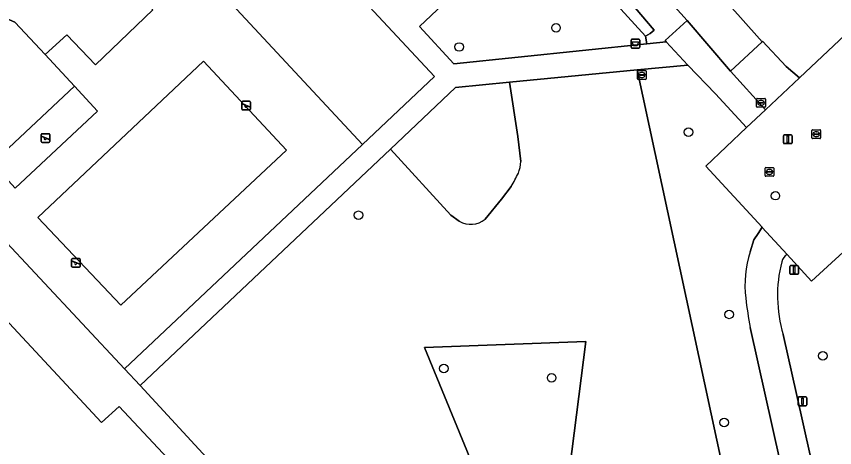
# Model space of a CAD drawing. Extents: x 157445 to 158888, y 383061 to 384688.
# Drawn here: x 158206.3 to 158299.9, y 384144.4 to 384193.7 of the extents above; entities that cross this region are included whole.
import ezdxf

# ---------------------------------------------------------------- set-up
doc = ezdxf.new("R2010")
doc.units = 0
for name, color, linetype in [('IMGEO_Afvalbak', 7, 'Continuous'), ('IMGEO_Berm_groen', 7, 'Continuous'), ('IMGEO_Boom', 7, 'Continuous'), ('IMGEO_Fietspad_gesloten', 7, 'Continuous'), ('IMGEO_Groenvoorziening', 7, 'Continuous'), ('IMGEO_Kolk', 7, 'Continuous'), ('IMGEO_Lichtmast', 7, 'Continuous'), ('IMGEO_Rijbaan_lokaal_gesloten', 7, 'Continuous'), ('IMGEO_Rijbaan_lokaal_open', 7, 'Continuous'), ('IMGEO_Rioolput', 7, 'Continuous'), ('IMGEO_Speelvoorziening', 7, 'Continuous'), ('IMGEO_Terreindeel_gesloten', 7, 'Continuous'), ('IMGEO_Terreindeel_open', 7, 'Continuous'), ('IMGEO_Voetpad_halfverhard', 7, 'Continuous'), ('IMGEO_Voetpad_open', 7, 'Continuous'), ('IMGEO_Waterloop', 7, 'Continuous')]:
    doc.layers.add(name, color=color, linetype=linetype)

msp = doc.modelspace()

# ---------------------------------------------------------------- linework, layer by layer
at = {"layer": 'IMGEO_Afvalbak'}
for p, q in [((158276.624, 384190.188), (158276.624, 384190.988)), ((158276.624, 384190.988), (158276.624, 384190.188)), ((158276.724, 384191.088), (158277.514, 384191.088)), ((158277.514, 384191.088), (158276.724, 384191.088)), ((158277.614, 384190.988), (158277.614, 384190.188)), ((158277.614, 384190.188), (158277.614, 384190.988)), ((158277.514, 384190.088), (158276.724, 384190.088)), ((158276.724, 384190.088), (158277.514, 384190.088))]:
    msp.add_line(p, q, dxfattribs=at)
msp.add_lwpolyline([(158276.767, 384190.802), (158277.471, 384190.802), (158277.322, 384190.332), (158276.916, 384190.332), (158276.767, 384190.802)], dxfattribs=at)
for centre, start, end in [((158276.724, 384190.988), 90, 180), ((158276.724, 384190.988), 90, 180), ((158277.514, 384190.988), 0, 90), ((158277.514, 384190.988), 360, 90), ((158276.724, 384190.188), 180, 270), ((158276.724, 384190.188), 180, 270), ((158277.514, 384190.188), 270, 0), ((158277.514, 384190.188), 270, 0)]:
    msp.add_arc(centre, 0.1, start, end, dxfattribs=at)
at = {"layer": 'IMGEO_Berm_groen'}
msp.add_lwpolyline([(158266.866, 384206.215), (158265.395, 384204.825), (158266.946, 384203.883), (158267.4, 384204.282), (158267.89, 384204.638), (158268.41, 384204.946), (158279.267, 384192.147), (158279.042, 384191.945), (158278.802, 384191.763), (158278.547, 384191.601), (158278.279, 384191.462), (158278.421, 384190.569), (158280.663, 384190.801), (158280.521, 384190.955), (158283.044, 384193.226), (158271.28, 384206.24)], dxfattribs=at)
at = {"layer": 'IMGEO_Boom'}
for centre in [(158268.037, 384192.408), (158256.955, 384190.207), (158283.212, 384180.458), (158293.146, 384173.204), (158245.418, 384170.968), (158287.862, 384159.637), (158298.568, 384154.899), (158255.198, 384153.454), (158267.538, 384152.377), (158287.291, 384147.273)]:
    msp.add_circle(centre, 0.489, dxfattribs=at)
at = {"layer": 'IMGEO_Fietspad_gesloten'}
for points in [[(158294.478, 384166.493), (158291.645, 384169.583), (158291.621, 384169.609), (158291.159, 384168.894), (158290.698, 384168.178), (158290.245, 384166.791)], [(158290.253, 384158.135), (158293.713, 384142.792), (158294.154, 384140.651)], [(158295.592, 384150.37), (158294.038, 384157.336)], [(158297.602, 384141.251), (158297.582, 384141.357), (158297.134, 384143.53), (158295.592, 384150.37)]]:
    msp.add_lwpolyline(points, dxfattribs=at)
for centre, radius, start, end in [((158302.892, 384162.929), 13.224, 163.01931, 186.28642), ((158295.348, 384165.233), 1.532, 124.62328, 164.26289), ((158308.959, 384161.788), 15.571, 165.64683, 196.61382), ((158355.191, 384169.647), 65.95, 187.11259, 190.05275)]:
    msp.add_arc(centre, radius, start, end, dxfattribs=at)
at = {"layer": 'IMGEO_Groenvoorziening'}
for points in [[(158210.961, 384233.073), (158206.501, 384228.988), (158207.073, 384228.386), (158179.584, 384202.305), (158179.126, 384202.806), (158175.565, 384199.432), (158179.831, 384194.875), (158207.292, 384220.529), (158245.873, 384179.05), (158254.137, 384186.825)], [(158207.292, 384220.529), (158179.831, 384194.875), (158218.641, 384153.427), (158245.873, 384179.05)], [(158212.912, 384185.732), (158215.572, 384182.88), (158206.138, 384174.082), (158203.478, 384176.934), (158200.978, 384174.468), (158194.113, 384181.775), (158189.649, 384193.367), (158194.689, 384198.137), (158197.973, 384196.671), (158203.191, 384201.545), (158209.716, 384207.588), (158221.89, 384194.46), (158215.31, 384188.184), (158212.058, 384191.602), (158209.555, 384189.332)], [(158266.946, 384203.883), (158265.395, 384204.825), (158265.273, 384204.709), (158259.085, 384198.859), (158252.416, 384192.554), (158256.358, 384188.288), (158278.421, 384190.569), (158278.279, 384191.462)], [(158227.682, 384188.585), (158237.195, 384178.42), (158218.232, 384160.693), (158208.719, 384170.719)], [(158218.02, 384149.105), (158216.008, 384147.281), (158201.903, 384162.403), (158198.18, 384158.752), (158198.223, 384158.731), (158200.542, 384156.405), (158187.12, 384143.926), (158206.764, 384122.45), (158225.807, 384140.801)], [(158252.967, 384155.85), (158261.887, 384134.226), (158268.79, 384135.581), (158271.435, 384156.549)], [(158271.435, 384156.549), (158268.79, 384135.581), (158261.887, 384134.226), (158252.967, 384155.85)]]:
    msp.add_lwpolyline(points, close=True, dxfattribs=at)
for points in [[(158291.865, 384197.191), (158290.738, 384198.258), (158284.608, 384205.032), (158279.121, 384204.787), (158289.143, 384193.59), (158291.628, 384190.813), (158291.684, 384190.865), (158294.393, 384187.993), (158295.91, 384186.683), (158306.323, 384196.495), (158309.09, 384193.47), (158316.857, 384200.577), (158326.695, 384209.516), (158335.942, 384217.902), (158349.549, 384230.327)], [(158290.245, 384166.791), (158290.698, 384168.178), (158291.159, 384168.894), (158291.621, 384169.609), (158285.183, 384176.59), (158289.844, 384180.998), (158286.306, 384184.862), (158283.112, 384188.147), (158277.339, 384187.589), (158287.867, 384138.71), (158262.983, 384119.107), (158266.834, 384114.92), (158282.101, 384127.103), (158291.288, 384134.399), (158292.656, 384135.486)], [(158256.958, 384170.278), (158256.003, 384170.993), (158249.078, 384178.538), (158220.449, 384151.507), (158228.948, 384142.27), (158255.668, 384113.345), (158262.298, 384118.568), (158262.983, 384119.107), (158287.867, 384138.71), (158277.339, 384187.589)], [(158277.339, 384187.589), (158262.706, 384186.175), (158263.659, 384179.968), (158264.011, 384177.101)], [(158262.706, 384186.175), (158256.534, 384185.578), (158249.078, 384178.538), (158256.003, 384170.993), (158256.958, 384170.278)], [(158264.011, 384177.101), (158263.659, 384179.968), (158262.706, 384186.175)], [(158262.92, 384174.247), (158261.814, 384172.814), (158259.934, 384170.507)], [(158259.934, 384170.507), (158261.814, 384172.814), (158262.92, 384174.247)], [(158308.741, 384153.81), (158305.602, 384161.527), (158303.754, 384166.024), (158302.747, 384168.446), (158297.28, 384163.438), (158294.478, 384166.493)], [(158294.154, 384140.651), (158293.713, 384142.792), (158290.253, 384158.135)], [(158294.038, 384157.336), (158295.592, 384150.37), (158297.134, 384143.53), (158297.582, 384141.357), (158297.602, 384141.251)]]:
    msp.add_lwpolyline(points, dxfattribs=at)
for centre, radius, start, end in [((158259.857, 384177.315), 4.159, 338.42197, 357.05571), ((158259.857, 384177.315), 4.159, 338.42197, 357.05571), ((158233.731, 384190.504), 33.411, 330.88349, 333.86076), ((158233.731, 384190.504), 33.411, 330.88349, 333.86076), ((158258.271, 384172.663), 2.723, 241.16377, 307.63658), ((158258.271, 384172.663), 2.723, 241.16377, 307.63658), ((158302.892, 384162.929), 13.224, 163.01931, 186.28642), ((158295.348, 384165.233), 1.532, 124.62328, 164.26289), ((158308.959, 384161.788), 15.571, 165.64683, 196.61382), ((158355.191, 384169.647), 65.95, 187.11259, 190.05275)]:
    msp.add_arc(centre, radius, start, end, dxfattribs=at)
at = {"layer": 'IMGEO_Kolk'}
for p, q in [((158290.999, 384183.398), (158290.999, 384184.25)), ((158291.074, 384184.324), (158291.926, 384184.324)), ((158291.487, 384184.104), (158291.512, 384184.104)), ((158292, 384184.25), (158292, 384183.398)), ((158291.926, 384183.324), (158291.074, 384183.324)), ((158291.258, 384183.818), (158291.258, 384183.83)), ((158291.696, 384183.781), (158291.298, 384183.781)), ((158291.301, 384183.867), (158291.699, 384183.867)), ((158291.51, 384183.544), (158291.485, 384183.544)), ((158291.742, 384183.83), (158291.742, 384183.818))]:
    msp.add_line(p, q, dxfattribs=at)
for points in [[(158290.999, 384183.398), (158290.999, 384184.25)], [(158291.074, 384184.324), (158291.926, 384184.324)], [(158292, 384184.25), (158292, 384183.398)], [(158291.926, 384183.324), (158291.074, 384183.324)]]:
    msp.add_lwpolyline(points, dxfattribs=at)
for centre, radius, start, end in [((158291.076, 384184.248), 0.0765, 91.55205, 178.44795), ((158291.076, 384184.248), 0.0765, 91.55205, 178.44795), ((158291.924, 384184.248), 0.0765, 1.55205, 88.44795), ((158291.924, 384184.248), 0.0765, 1.55205, 88.44795), ((158291.076, 384183.4), 0.0765, 181.55205, 268.44795), ((158291.076, 384183.4), 0.0765, 181.55205, 268.44795), ((158291.298, 384183.827), 0.0403, 85.87752, 175.75265), ((158291.295, 384183.817), 0.0366, 178.93798, 274.71019), ((158291.699, 384183.824), 0.043, 264.86636, 352.45326), ((158291.703, 384183.829), 0.0386, 1.73085, 96.63898), ((158291.924, 384183.4), 0.0765, 271.55205, 358.44795), ((158291.924, 384183.4), 0.0765, 271.55205, 358.44795)]:
    msp.add_arc(centre, radius, start, end, dxfattribs=at)
for centre, major_axis, ratio, start_param, end_param in [((158291.486, 384183.824), (-0.387, 0.002), 0.722429, 4.712389, 7.853982), ((158291.511, 384183.824), (-0.39, 0.002), 0.717154, 1.570796, 4.712389)]:
    msp.add_ellipse(centre, major_axis=major_axis, ratio=ratio, start_param=start_param, end_param=end_param, dxfattribs=at)
at = {"layer": 'IMGEO_Lichtmast'}
for p, q in [((158294.065, 384179.262), (158294.065, 384180.062)), ((158294.065, 384180.062), (158294.065, 384179.262)), ((158294.165, 384180.162), (158294.955, 384180.162)), ((158294.955, 384180.162), (158294.165, 384180.162)), ((158295.055, 384180.062), (158295.055, 384179.262)), ((158295.055, 384179.262), (158295.055, 384180.062)), ((158294.955, 384179.162), (158294.165, 384179.162)), ((158294.165, 384179.162), (158294.955, 384179.162)), ((158294.794, 384164.318), (158294.794, 384165.118)), ((158294.794, 384165.118), (158294.794, 384164.318)), ((158294.894, 384165.218), (158295.684, 384165.218)), ((158295.684, 384165.218), (158294.894, 384165.218)), ((158295.784, 384165.118), (158295.784, 384164.318)), ((158295.784, 384164.318), (158295.784, 384165.118)), ((158295.684, 384164.218), (158294.894, 384164.218)), ((158294.894, 384164.218), (158295.684, 384164.218)), ((158295.738, 384149.296), (158295.738, 384150.096)), ((158295.738, 384150.096), (158295.738, 384149.296)), ((158295.838, 384150.196), (158296.628, 384150.196)), ((158296.628, 384150.196), (158295.838, 384150.196)), ((158296.728, 384150.096), (158296.728, 384149.296)), ((158296.728, 384149.296), (158296.728, 384150.096)), ((158296.628, 384149.196), (158295.838, 384149.196)), ((158295.838, 384149.196), (158296.628, 384149.196))]:
    msp.add_line(p, q, dxfattribs=at)
for points in [[(158294.485, 384180.037), (158294.635, 384180.037), (158294.635, 384179.287), (158294.485, 384179.287), (158294.485, 384180.037)], [(158295.214, 384165.093), (158295.364, 384165.093), (158295.364, 384164.343), (158295.214, 384164.343), (158295.214, 384165.093)], [(158296.158, 384150.071), (158296.308, 384150.071), (158296.308, 384149.321), (158296.158, 384149.321), (158296.158, 384150.071)]]:
    msp.add_lwpolyline(points, dxfattribs=at)
for centre, start, end in [((158294.165, 384180.062), 90, 180), ((158294.165, 384180.062), 90, 180), ((158294.955, 384180.062), 0, 90), ((158294.955, 384180.062), 360, 90), ((158294.165, 384179.262), 180, 270), ((158294.165, 384179.262), 180, 270), ((158294.955, 384179.262), 270, 0), ((158294.955, 384179.262), 270, 0), ((158294.894, 384165.118), 90, 180), ((158294.894, 384165.118), 90, 180), ((158295.684, 384165.118), 0, 90), ((158295.684, 384165.118), 360, 90), ((158294.894, 384164.318), 180, 270), ((158294.894, 384164.318), 180, 270), ((158295.684, 384164.318), 270, 0), ((158295.684, 384164.318), 270, 0), ((158295.838, 384150.096), 90, 180), ((158295.838, 384150.096), 90, 180), ((158296.628, 384150.096), 0, 90), ((158296.628, 384150.096), 360, 90), ((158295.838, 384149.296), 180, 270), ((158295.838, 384149.296), 180, 270), ((158296.628, 384149.296), 270, 0), ((158296.628, 384149.296), 270, 0)]:
    msp.add_arc(centre, 0.1, start, end, dxfattribs=at)
at = {"layer": 'IMGEO_Rijbaan_lokaal_gesloten'}
msp.add_lwpolyline([(158197.375, 384285.381), (158206.769, 384277.026), (158208.671, 384275.214), (158214.234, 384269.678), (158219.665, 384264.011), (158231.032, 384251.516), (158232.405, 384250), (158238.774, 384243.034), (158264.87, 384213.48), (158271.28, 384206.24), (158283.044, 384193.226), (158288.015, 384187.452), (158291.628, 384190.813), (158289.143, 384193.59), (158279.121, 384204.787), (158263.171, 384222.609), (158239.084, 384250), (158234.691, 384254.879), (158224.557, 384266.133)], dxfattribs=at)
at = {"layer": 'IMGEO_Rijbaan_lokaal_open'}
msp.add_lwpolyline([(158294.393, 384187.993), (158291.684, 384190.865), (158291.628, 384190.813), (158288.015, 384187.452), (158292.002, 384183.039), (158295.91, 384186.683)], close=True, dxfattribs=at)
at = {"layer": 'IMGEO_Rioolput'}
for p, q in [((158277.358, 384186.581), (158277.358, 384187.433)), ((158277.433, 384187.507), (158278.285, 384187.507)), ((158277.617, 384187.001), (158277.617, 384187.013)), ((158278.055, 384186.964), (158277.657, 384186.964)), ((158277.66, 384187.05), (158278.058, 384187.05)), ((158277.846, 384187.287), (158277.871, 384187.287)), ((158278.101, 384187.013), (158278.101, 384187.001)), ((158278.359, 384187.433), (158278.359, 384186.581)), ((158278.285, 384186.507), (158277.433, 384186.507)), ((158277.869, 384186.727), (158277.844, 384186.727)), ((158297.326, 384179.816), (158297.326, 384180.668)), ((158297.401, 384180.742), (158298.253, 384180.742)), ((158297.628, 384180.285), (158298.026, 384180.285)), ((158297.814, 384180.522), (158297.839, 384180.522)), ((158298.327, 384180.668), (158298.327, 384179.816)), ((158298.253, 384179.742), (158297.401, 384179.742)), ((158297.585, 384180.236), (158297.585, 384180.248)), ((158298.023, 384180.199), (158297.625, 384180.199)), ((158297.837, 384179.962), (158297.812, 384179.962)), ((158298.069, 384180.248), (158298.069, 384180.236)), ((158291.962, 384175.5), (158291.962, 384176.352)), ((158292.037, 384176.426), (158292.889, 384176.426)), ((158292.221, 384175.92), (158292.221, 384175.932)), ((158292.659, 384175.883), (158292.261, 384175.883)), ((158292.264, 384175.969), (158292.662, 384175.969)), ((158292.473, 384175.646), (158292.448, 384175.646)), ((158292.45, 384176.206), (158292.475, 384176.206)), ((158292.705, 384175.932), (158292.705, 384175.92)), ((158292.963, 384176.352), (158292.963, 384175.5)), ((158292.889, 384175.426), (158292.037, 384175.426))]:
    msp.add_line(p, q, dxfattribs=at)
for points in [[(158277.358, 384186.581), (158277.358, 384187.433)], [(158277.433, 384187.507), (158278.285, 384187.507)], [(158278.359, 384187.433), (158278.359, 384186.581)], [(158278.285, 384186.507), (158277.433, 384186.507)], [(158297.326, 384179.816), (158297.326, 384180.668)], [(158297.401, 384180.742), (158298.253, 384180.742)], [(158298.327, 384180.668), (158298.327, 384179.816)], [(158298.253, 384179.742), (158297.401, 384179.742)], [(158291.962, 384175.5), (158291.962, 384176.352)], [(158292.037, 384176.426), (158292.889, 384176.426)], [(158292.963, 384176.352), (158292.963, 384175.5)], [(158292.889, 384175.426), (158292.037, 384175.426)]]:
    msp.add_lwpolyline(points, dxfattribs=at)
for centre, radius, start, end in [((158277.435, 384187.431), 0.0765, 91.55205, 178.44795), ((158277.435, 384187.431), 0.0765, 91.55205, 178.44795), ((158277.657, 384187.01), 0.0403, 85.87752, 175.75265), ((158277.654, 384187), 0.0366, 178.93798, 274.71019), ((158278.058, 384187.007), 0.043, 264.86636, 352.45326), ((158278.062, 384187.012), 0.0386, 1.73085, 96.63898), ((158278.283, 384187.431), 0.0765, 1.55205, 88.44795), ((158278.283, 384187.431), 0.0765, 1.55205, 88.44795), ((158277.435, 384186.583), 0.0765, 181.55205, 268.44795), ((158277.435, 384186.583), 0.0765, 181.55205, 268.44795), ((158278.283, 384186.583), 0.0765, 271.55205, 358.44795), ((158278.283, 384186.583), 0.0765, 271.55205, 358.44795), ((158297.403, 384180.666), 0.0765, 91.55205, 178.44795), ((158297.403, 384180.666), 0.0765, 91.55205, 178.44795), ((158297.625, 384180.245), 0.0403, 85.87752, 175.75265), ((158298.03, 384180.247), 0.0386, 1.73085, 96.63898), ((158298.251, 384180.666), 0.0765, 1.55205, 88.44795), ((158298.251, 384180.666), 0.0765, 1.55205, 88.44795), ((158297.403, 384179.818), 0.0765, 181.55205, 268.44795), ((158297.403, 384179.818), 0.0765, 181.55205, 268.44795), ((158297.622, 384180.235), 0.0366, 178.93798, 274.71019), ((158298.026, 384180.242), 0.043, 264.86636, 352.45326), ((158298.251, 384179.818), 0.0765, 271.55205, 358.44795), ((158298.251, 384179.818), 0.0765, 271.55205, 358.44795), ((158292.039, 384176.35), 0.0765, 91.55205, 178.44795), ((158292.039, 384176.35), 0.0765, 91.55205, 178.44795), ((158292.261, 384175.929), 0.0403, 85.87752, 175.75265), ((158292.258, 384175.919), 0.0366, 178.93798, 274.71019), ((158292.662, 384175.926), 0.043, 264.86636, 352.45326), ((158292.666, 384175.931), 0.0386, 1.73085, 96.63898), ((158292.887, 384176.35), 0.0765, 1.55205, 88.44795), ((158292.887, 384176.35), 0.0765, 1.55205, 88.44795), ((158292.039, 384175.502), 0.0765, 181.55205, 268.44795), ((158292.039, 384175.502), 0.0765, 181.55205, 268.44795), ((158292.887, 384175.502), 0.0765, 271.55205, 358.44795), ((158292.887, 384175.502), 0.0765, 271.55205, 358.44795)]:
    msp.add_arc(centre, radius, start, end, dxfattribs=at)
for centre, major_axis, ratio, start_param, end_param in [((158277.845, 384187.007), (-0.387, 0.002), 0.722429, 4.712389, 7.853982), ((158277.87, 384187.007), (-0.39, 0.002), 0.717154, 1.570796, 4.712389), ((158297.813, 384180.242), (-0.387, 0.002), 0.722429, 4.712389, 7.853982), ((158297.838, 384180.242), (-0.39, 0.002), 0.717154, 1.570796, 4.712389), ((158292.449, 384175.926), (-0.387, 0.002), 0.722429, 4.712389, 7.853982), ((158292.474, 384175.926), (-0.39, 0.002), 0.717154, 1.570796, 4.712389)]:
    msp.add_ellipse(centre, major_axis=major_axis, ratio=ratio, start_param=start_param, end_param=end_param, dxfattribs=at)
at = {"layer": 'IMGEO_Speelvoorziening'}
for p, q in [((158232.072, 384183.11), (158232.072, 384183.91)), ((158232.072, 384183.91), (158232.072, 384183.11)), ((158232.455, 384183.538), (158232.116, 384183.675)), ((158232.141, 384183.735), (158233.017, 384183.382)), ((158232.172, 384184.01), (158232.962, 384184.01)), ((158232.962, 384184.01), (158232.172, 384184.01)), ((158232.993, 384183.322), (158232.653, 384183.459)), ((158233.062, 384183.91), (158233.062, 384183.11)), ((158233.062, 384183.11), (158233.062, 384183.91)), ((158232.962, 384183.01), (158232.172, 384183.01)), ((158232.172, 384183.01), (158232.962, 384183.01)), ((158209.202, 384180.296), (158209.992, 384180.296)), ((158209.992, 384180.296), (158209.202, 384180.296)), ((158209.102, 384179.396), (158209.102, 384180.196)), ((158209.102, 384180.196), (158209.102, 384179.396)), ((158209.485, 384179.824), (158209.146, 384179.961)), ((158209.171, 384180.021), (158210.047, 384179.668)), ((158210.023, 384179.608), (158209.683, 384179.745)), ((158210.092, 384180.196), (158210.092, 384179.396)), ((158210.092, 384179.396), (158210.092, 384180.196)), ((158209.992, 384179.296), (158209.202, 384179.296)), ((158209.202, 384179.296), (158209.992, 384179.296)), ((158212.593, 384165.129), (158212.593, 384165.929)), ((158212.593, 384165.929), (158212.593, 384165.129)), ((158212.976, 384165.557), (158212.637, 384165.694)), ((158212.662, 384165.754), (158213.538, 384165.401)), ((158212.693, 384166.029), (158213.483, 384166.029)), ((158213.483, 384166.029), (158212.693, 384166.029)), ((158213.514, 384165.341), (158213.174, 384165.478)), ((158213.583, 384165.929), (158213.583, 384165.129)), ((158213.583, 384165.129), (158213.583, 384165.929)), ((158213.483, 384165.029), (158212.693, 384165.029)), ((158212.693, 384165.029), (158213.483, 384165.029))]:
    msp.add_line(p, q, dxfattribs=at)
for centre, radius, start, end in [((158232.172, 384183.91), 0.1, 90, 180), ((158232.172, 384183.91), 0.1, 90, 180), ((158232.172, 384183.11), 0.1, 180, 270), ((158232.172, 384183.11), 0.1, 180, 270), ((158232.129, 384183.705), 0.0327, 68.07798, 248.07798), ((158232.534, 384183.448), 0.12, 130.99278, 5.16318), ((158232.962, 384183.91), 0.1, 0, 90), ((158232.962, 384183.91), 0.1, 360, 90), ((158232.962, 384183.11), 0.1, 270, 0), ((158232.962, 384183.11), 0.1, 270, 0), ((158233.005, 384183.352), 0.0327, 248.07798, 68.07798), ((158209.202, 384180.196), 0.1, 90, 180), ((158209.202, 384180.196), 0.1, 90, 180), ((158209.992, 384180.196), 0.1, 0, 90), ((158209.992, 384180.196), 0.1, 360, 90), ((158209.202, 384179.396), 0.1, 180, 270), ((158209.202, 384179.396), 0.1, 180, 270), ((158209.159, 384179.991), 0.0327, 68.07798, 248.07798), ((158209.564, 384179.734), 0.12, 130.99278, 5.16318), ((158209.992, 384179.396), 0.1, 270, 0), ((158209.992, 384179.396), 0.1, 270, 0), ((158210.035, 384179.638), 0.0327, 248.07798, 68.07798), ((158212.693, 384165.929), 0.1, 90, 180), ((158212.693, 384165.929), 0.1, 90, 180), ((158212.65, 384165.724), 0.0327, 68.07798, 248.07798), ((158213.055, 384165.467), 0.12, 130.99278, 5.16318), ((158213.483, 384165.929), 0.1, 0, 90), ((158213.483, 384165.929), 0.1, 360, 90), ((158213.526, 384165.371), 0.0327, 248.07798, 68.07798), ((158212.693, 384165.129), 0.1, 180, 270), ((158212.693, 384165.129), 0.1, 180, 270), ((158213.483, 384165.129), 0.1, 270, 0), ((158213.483, 384165.129), 0.1, 270, 0)]:
    msp.add_arc(centre, radius, start, end, dxfattribs=at)
at = {"layer": 'IMGEO_Terreindeel_gesloten'}
for points in [[(158197.973, 384196.671), (158194.689, 384198.137), (158189.649, 384193.367), (158194.113, 384181.775), (158200.978, 384174.468), (158203.478, 384176.934), (158212.912, 384185.732), (158209.555, 384189.332), (158206.088, 384193.049)], [(158215.572, 384182.88), (158212.912, 384185.732), (158203.478, 384176.934), (158206.138, 384174.082)]]:
    msp.add_lwpolyline(points, close=True, dxfattribs=at)
at = {"layer": 'IMGEO_Terreindeel_open'}
for points in [[(158209.716, 384207.588), (158203.191, 384201.545), (158197.973, 384196.671), (158206.088, 384193.049), (158209.555, 384189.332), (158212.058, 384191.602), (158215.31, 384188.184), (158221.89, 384194.46)], [(158218.232, 384160.693), (158237.195, 384178.42), (158227.682, 384188.585), (158208.719, 384170.719)]]:
    msp.add_lwpolyline(points, close=True, dxfattribs=at)
at = {"layer": 'IMGEO_Voetpad_halfverhard'}
for points in [[(158210.961, 384233.073), (158254.137, 384186.825), (158245.873, 384179.05), (158218.641, 384153.427), (158220.449, 384151.507), (158249.078, 384178.538), (158256.534, 384185.578), (158262.706, 384186.175), (158277.339, 384187.589), (158283.112, 384188.147), (158280.663, 384190.801), (158278.421, 384190.569), (158256.358, 384188.288), (158252.416, 384192.554), (158259.085, 384198.859)], [(158142.286, 384230.311), (158147.474, 384224.665), (158151.018, 384220.981), (158173.276, 384197.249), (158197.023, 384171.929), (158190.702, 384166.018), (158177.905, 384154.051), (158177.871, 384154.019), (158180.104, 384151.635), (158181.915, 384149.764), (158194.682, 384161.703), (158198.888, 384165.636), (158201.903, 384162.403), (158216.008, 384147.281), (158218.02, 384149.105), (158225.807, 384140.801), (158257.172, 384107.178), (158259.565, 384109.12), (158259.617, 384109.161), (158255.668, 384113.345), (158228.948, 384142.27), (158220.449, 384151.507), (158218.641, 384153.427), (158179.831, 384194.875)]]:
    msp.add_lwpolyline(points, dxfattribs=at)
at = {"layer": 'IMGEO_Voetpad_open'}
for points in [[(158317.282, 384181.77), (158318.617, 384182.993), (158317.482, 384184.246), (158316.067, 384185.806), (158312.727, 384189.492), (158312.287, 384189.973), (158312.017, 384190.268), (158309.359, 384193.174), (158309.09, 384193.47), (158306.323, 384196.495), (158295.91, 384186.683), (158292.002, 384183.039), (158289.844, 384180.998), (158285.183, 384176.59), (158291.621, 384169.609), (158291.645, 384169.583), (158294.478, 384166.493), (158297.28, 384163.438), (158302.747, 384168.446), (158304.3, 384169.867), (158308.336, 384173.575), (158309.933, 384175.035), (158314.026, 384178.786)], [(158288.015, 384187.452), (158283.044, 384193.226), (158280.521, 384190.955), (158280.663, 384190.801), (158283.112, 384188.147), (158286.306, 384184.862), (158289.844, 384180.998), (158292.002, 384183.039)]]:
    msp.add_lwpolyline(points, close=True, dxfattribs=at)
at = {"layer": 'IMGEO_Waterloop'}
msp.add_lwpolyline([(158268.41, 384204.946), (158267.89, 384204.638), (158267.4, 384204.282), (158266.946, 384203.883), (158278.279, 384191.462), (158278.547, 384191.601), (158278.802, 384191.763), (158279.042, 384191.945), (158279.267, 384192.147)], close=True, dxfattribs=at)

doc.saveas('drawing.dxf')
